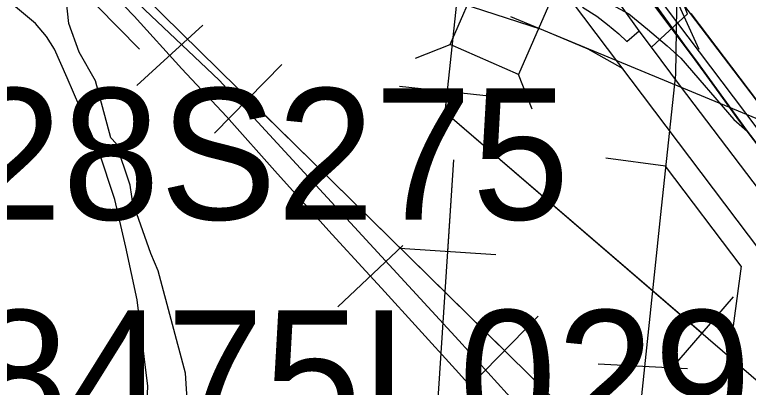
# Model space of a CAD drawing. Extents: x -132.8 to -73.3, y -60 to -26.
# Drawn here: x -121.851 to -121.236, y -52.636 to -52.324 of the extents above; entities that cross this region are included whole.
import ezdxf

# ---------------------------------------------------------------- set-up
doc = ezdxf.new("R2010")
doc.units = 0
for name, color, linetype in [('tdCoCityStreetMinor', 7, 'Continuous'), ('tdCoDivCarto', 7, 'Continuous'), ('tdCoHydroRiver', 7, 'Continuous'), ('tdCoInt', 7, 'Continuous'), ('tdCoIntCL', 7, 'Continuous'), ('tdCoIntRamp', 7, 'Continuous'), ('tdCoIntRte', 7, 'Continuous'), ('tdCoPipe', 7, 'Continuous'), ('tdCoPrimary', 7, 'Continuous'), ('tdCoRRCL', 7, 'Continuous'), ('tdCoStrucDivPri', 7, 'Continuous'), ('tdCoStrucPriMaintName', 7, 'Continuous'), ('tdCoStrucSec', 7, 'Continuous')]:
    doc.layers.add(name, color=color, linetype=linetype)

msp = doc.modelspace()

# ---------------------------------------------------------------- linework, layer by layer
at = {"layer": 'tdCoCityStreetMinor'}
msp.add_lwpolyline([(-121.81982, -53.04568), (-121.80389, -52.97648), (-121.79985, -52.95777), (-121.77705, -52.85276), (-121.77588, -52.84709), (-121.76072, -52.77372), (-121.74608, -52.70261), (-121.74331, -52.68621), (-121.74322, -52.68565), (-121.74075, -52.66099), (-121.73962, -52.63497), (-121.74872, -52.56263), (-121.75826, -52.5187), (-121.76739, -52.47875), (-121.78095, -52.4383), (-121.80734, -52.37665), (-121.81794, -52.35273), (-121.82485, -52.34213), (-121.83397, -52.33128), (-121.85247, -52.31574)], dxfattribs=at)
at = {"layer": 'tdCoDivCarto'}
for p, q in [((-121.34636, -52.27398), (-121.30067, -52.33477)), ((-121.22895, -52.3953), (-121.28412, -52.32282)), ((-121.22895, -52.3953), (-121.28412, -52.32282)), ((-121.30067, -52.33477), (-121.28052, -52.36157)), ((-121.28052, -52.36157), (-121.23709, -52.42131)), ((-121.23709, -52.42131), (-121.1416, -52.54679))]:
    msp.add_line(p, q, dxfattribs=at)
for points in [[(-121.37025, -52.2428), (-121.34636, -52.27398), (-121.30067, -52.33477)], [(-121.37025, -52.2428), (-121.34636, -52.27398), (-121.30067, -52.33477)], [(-121.37025, -52.2428), (-121.34636, -52.27398), (-121.30067, -52.33477)], [(-121.22895, -52.3953), (-121.28412, -52.32282)], [(-121.22895, -52.3953), (-121.28412, -52.32282)], [(-121.30067, -52.33477), (-121.28052, -52.36157), (-121.23709, -52.42131), (-121.1416, -52.54679), (-121.10569, -52.59493), (-121.07931, -52.63776), (-121.06353, -52.66538), (-121.05077, -52.6997), (-121.04276, -52.72947), (-121.03525, -52.77967), (-121.03371, -52.80045)], [(-121.30067, -52.33477), (-121.28052, -52.36157), (-121.23709, -52.42131), (-121.1416, -52.54679), (-121.10569, -52.59493), (-121.07931, -52.63776), (-121.06353, -52.66538), (-121.05077, -52.6997), (-121.04276, -52.72947), (-121.03525, -52.77967), (-121.03371, -52.80045)], [(-121.30067, -52.33477), (-121.28052, -52.36157), (-121.23709, -52.42131), (-121.1416, -52.54679), (-121.10569, -52.59493), (-121.07931, -52.63776), (-121.06353, -52.66538), (-121.05077, -52.6997), (-121.04691, -52.71403)]]:
    msp.add_lwpolyline(points, dxfattribs=at)
at = {"layer": 'tdCoHydroRiver'}
msp.add_lwpolyline([(-121.70602, -52.65901), (-121.70824, -52.62423), (-121.73119, -52.53841), (-121.73712, -52.52405), (-121.74885, -52.4906), (-121.75188, -52.48578), (-121.75453, -52.46678), (-121.76621, -52.43176), (-121.77082, -52.4269), (-121.78374, -52.37922), (-121.79731, -52.35518), (-121.80613, -52.33128), (-121.80989, -52.29488), (-121.82183, -52.26932), (-121.8466, -52.2513), (-121.90263, -52.22138)], dxfattribs=at)
at = {"layer": 'tdCoInt'}
for points in [[(-121.0437, -54.22753), (-121.01044, -53.28743), (-120.99348, -52.85325), (-120.99624, -52.80748), (-121.00242, -52.7704), (-121.01259, -52.73257), (-121.02781, -52.69535), (-121.04715, -52.65895), (-121.42997, -52.15232)], [(-121.10315, -54.21139), (-121.0704, -53.28521), (-121.05355, -52.85415), (-121.05595, -52.81423), (-121.06113, -52.78315), (-121.06955, -52.75179), (-121.08221, -52.72085), (-121.09798, -52.69116), (-121.47262, -52.19536)]]:
    msp.add_lwpolyline(points, dxfattribs=at)
at = {"layer": 'tdCoIntCL'}
for points in [[(-121.31746, -52.35092), (-121.28712, -52.32302), (-121.30175, -52.28557), (-121.32315, -52.22493), (-121.33848, -52.18177), (-121.3418, -52.16867), (-121.34411, -52.1595), (-121.34669, -52.14931), (-121.35489, -52.11578), (-121.36595, -52.08047), (-121.37697, -52.06028), (-121.38799, -52.04009), (-121.42055, -52.0274), (-121.44982, -52.0192), (-121.52241, -51.97705), (-121.55051, -51.95246), (-121.61257, -51.86113), (-121.65172, -51.87505)], [(-121.32763, -52.33733), (-121.36793, -52.28091)], [(-121.37532, -52.31737), (-121.36327, -52.32495), (-121.3542, -52.332), (-121.34472, -52.33985), (-121.33809, -52.34635), (-121.32763, -52.33733)], [(-121.31746, -52.35092), (-121.32763, -52.33733)], [(-121.04104, -53.29303), (-121.03435, -53.13559), (-121.03326, -53.10867), (-121.03251, -53.09119), (-121.03189, -53.07618), (-121.02716, -52.94878), (-121.02351, -52.85371), (-121.02358, -52.85261), (-121.02609, -52.81085), (-121.0279, -52.8), (-121.03177, -52.77677), (-121.04107, -52.74218), (-121.04636, -52.72925), (-121.05501, -52.7081), (-121.07257, -52.67505), (-121.12575, -52.6038), (-121.1985, -52.508), (-121.29295, -52.38365), (-121.31746, -52.35092)]]:
    msp.add_lwpolyline(points, dxfattribs=at)
at = {"layer": 'tdCoIntRamp'}
for points in [[(-121.27748, -52.35288), (-121.34685, -52.19975), (-121.36729, -52.1475)], [(-121.56391, -52.25036), (-121.52908, -52.28681), (-121.51706, -52.29729), (-121.49702, -52.30746), (-121.40978, -52.33582), (-121.37064, -52.35247), (-121.34147, -52.36892)]]:
    msp.add_lwpolyline(points, dxfattribs=at)
at = {"layer": 'tdCoIntRte'}
for points in [[(-121.84525, -51.66339), (-121.79308, -51.73254), (-121.7793, -51.75081), (-121.75967, -51.77683), (-121.75945, -51.77705), (-121.69201, -51.84623), (-121.64363, -51.89696), (-121.63105, -51.91015), (-121.58015, -51.96578), (-121.54918, -51.99991), (-121.52807, -52.02655), (-121.48134, -52.08708), (-121.47066, -52.10092), (-121.45408, -52.12243), (-121.42331, -52.16248), (-121.37793, -52.22541), (-121.3675, -52.24033), (-121.34676, -52.27), (-121.27958, -52.36333), (-121.24437, -52.41224), (-121.14198, -52.54679), (-121.10607, -52.59493), (-121.07969, -52.63776)], [(-121.84525, -51.66339), (-121.79308, -51.73254), (-121.7793, -51.75081), (-121.75967, -51.77683), (-121.69201, -51.84623), (-121.64468, -51.89794), (-121.64176, -51.90112), (-121.632, -51.91178), (-121.58228, -51.96729), (-121.55348, -52.00306), (-121.5323, -52.03055), (-121.51342, -52.05581), (-121.48644, -52.09189), (-121.47654, -52.10512), (-121.46036, -52.12604), (-121.43195, -52.16339), (-121.38118, -52.22902), (-121.37063, -52.2428), (-121.34674, -52.27398), (-121.30105, -52.33477), (-121.2809, -52.36157), (-121.23747, -52.42131), (-121.14198, -52.54679)], [(-121.04508, -52.65216), (-121.0693, -52.61261), (-121.09871, -52.56629), (-121.16364, -52.48135), (-121.20514, -52.42706), (-121.22933, -52.3953), (-121.2845, -52.32282), (-121.28646, -52.32025), (-121.29333, -52.31122), (-121.33532, -52.25608), (-121.44246, -52.11534), (-121.47053, -52.07803), (-121.49694, -52.04293), (-121.5231, -52.00816), (-121.56955, -51.94793), (-121.57936, -51.93141), (-121.61367, -51.87366), (-121.65892, -51.7975), (-121.66529, -51.78677), (-121.66907, -51.77882), (-121.68529, -51.74469), (-121.70512, -51.70568), (-121.71488, -51.68649)], [(-121.04508, -52.65216), (-121.0693, -52.61261), (-121.09871, -52.56629), (-121.20514, -52.42706), (-121.22933, -52.3953), (-121.2845, -52.32282), (-121.28646, -52.32025), (-121.29333, -52.31122), (-121.33532, -52.25608), (-121.44246, -52.11534), (-121.47053, -52.07803), (-121.49694, -52.04293), (-121.5231, -52.00816), (-121.56887, -51.94789), (-121.57936, -51.93141), (-121.61607, -51.87508), (-121.61711, -51.87349), (-121.64907, -51.8151), (-121.65909, -51.7976), (-121.66529, -51.78677), (-121.66907, -51.77882), (-121.68529, -51.74469), (-121.70512, -51.70568), (-121.71488, -51.68649)]]:
    msp.add_lwpolyline(points, dxfattribs=at)
at = {"layer": 'tdCoPipe'}
for p, q in [((-121.6273, -52.36543), (-121.6838, -52.42301)), ((-121.44852, -52.3926), (-121.52874, -52.38403)), ((-121.44802, -52.52506), (-121.52838, -52.51979)), ((-121.24894, -52.56023), (-121.30146, -52.62128)), ((-121.41226, -52.57657), (-121.46868, -52.63402))]:
    msp.add_line(p, q, dxfattribs=at)
for points in [[(-119.79665, -53.49603), (-120.03098, -53.27088), (-120.31929, -53.03672), (-120.68529, -52.8785), (-121.0012, -52.82656), (-121.49047, -52.40565), (-121.39982, -51.55717), (-121.23691, -50.91275), (-120.91445, -50.41851), (-120.40095, -49.58835), (-120.25565, -49.23166), (-120.19476, -48.57334), (-120.22335, -47.97882), (-119.95841, -47.76157), (-119.94709, -47.38436)], [(-120.61806, -56.76184), (-120.51445, -55.55397), (-120.47938, -54.46793), (-120.46129, -53.94778), (-120.48621, -53.68107), (-120.63143, -53.41199), (-120.92646, -53.11014), (-121.6016, -52.44716), (-122.18422, -51.8754), (-122.8311, -51.72155), (-122.92518, -51.60843), (-123.07575, -51.61539), (-123.31203, -51.59481), (-123.55845, -51.16678), (-124.03386, -51.16929), (-124.73918, -50.72024), (-125.02763, -50.49401), (-125.29, -50.16499), (-125.83101, -49.41527)], [(-121.27524, -52.59081), (-121.49047, -52.40565), (-121.48862, -52.38832)], [(-121.44051, -52.60534), (-121.6016, -52.44716), (-121.65554, -52.39422)], [(-121.72123, -56.55129), (-121.70909, -55.40717), (-121.73271, -54.96963), (-121.83818, -54.61589), (-121.76019, -54.21414), (-121.62791, -53.80551), (-121.52877, -53.13995), (-121.48322, -52.44553)], [(-121.48827, -52.52242), (-121.48322, -52.44553)]]:
    msp.add_lwpolyline(points, dxfattribs=at)
at = {"layer": 'tdCoPrimary'}
msp.add_line((-121.22895, -52.3953), (-121.28412, -52.32282), dxfattribs=at)
msp.add_line((-121.22895, -52.3953), (-121.28412, -52.32282), dxfattribs=at)
for points in [[(-121.46256, -52.12271), (-121.45998, -52.12604), (-121.43157, -52.16339), (-121.3808, -52.22902), (-121.37025, -52.2428), (-121.34636, -52.27398), (-121.30067, -52.33477), (-121.28052, -52.36157), (-121.23709, -52.42131)], [(-121.5553, -52.21247), (-121.51807, -52.25008), (-121.50681, -52.26044), (-121.49746, -52.26727), (-121.46914, -52.27701), (-121.44231, -52.28324), (-121.42724, -52.28616), (-121.41066, -52.28995), (-121.38498, -52.29835), (-121.36485, -52.30731), (-121.33621, -52.32318), (-121.32081, -52.33589), (-121.30407, -52.34998), (-121.29286, -52.3601), (-121.24824, -52.41173), (-121.23709, -52.42131)], [(-121.37025, -52.2428), (-121.34636, -52.27398), (-121.30067, -52.33477)], [(-121.37025, -52.2428), (-121.34636, -52.27398), (-121.30067, -52.33477)], [(-121.49746, -52.26727), (-121.46914, -52.27701), (-121.44231, -52.28324), (-121.42724, -52.28616), (-121.41066, -52.28995), (-121.38498, -52.29835), (-121.36485, -52.30731), (-121.33621, -52.32318), (-121.32081, -52.33589), (-121.30407, -52.34998), (-121.29286, -52.3601), (-121.24824, -52.41173), (-121.23709, -52.42131)], [(-121.49746, -52.26727), (-121.46914, -52.27701), (-121.44231, -52.28324), (-121.42724, -52.28616), (-121.41066, -52.28995), (-121.38498, -52.29835), (-121.36485, -52.30731), (-121.33621, -52.32318), (-121.32081, -52.33589), (-121.30407, -52.34998), (-121.29286, -52.3601), (-121.24824, -52.41173), (-121.23709, -52.42131)], [(-121.03281, -53.29329), (-121.03189, -53.26526), (-121.02696, -53.15133), (-121.02539, -53.10894), (-121.02228, -53.02482), (-121.01921, -52.94909), (-121.01382, -52.81629), (-121.01324, -52.80185), (-121.01294, -52.79459), (-121.01535, -52.77005), (-121.01775, -52.74839), (-121.02401, -52.71086), (-121.02993, -52.69113), (-121.03267, -52.68199), (-121.0447, -52.65216), (-121.06892, -52.61261), (-121.09833, -52.56629), (-121.20476, -52.42706), (-121.22895, -52.3953), (-121.28412, -52.32282)], [(-121.30067, -52.33477), (-121.28052, -52.36157), (-121.23709, -52.42131), (-121.1416, -52.54679), (-121.10569, -52.59493), (-121.07931, -52.63776), (-121.06353, -52.66538), (-121.05077, -52.6997), (-121.04691, -52.71403)], [(-121.30067, -52.33477), (-121.28052, -52.36157), (-121.23709, -52.42131), (-121.1416, -52.54679), (-121.10569, -52.59493), (-121.07931, -52.63776), (-121.06353, -52.66538), (-121.05077, -52.6997), (-121.04691, -52.71403)], [(-121.23709, -52.42131), (-121.1416, -52.54679), (-121.10569, -52.59493), (-121.07931, -52.63776), (-121.06353, -52.66538), (-121.05077, -52.6997), (-121.04691, -52.71403), (-121.04276, -52.72947), (-121.03525, -52.77967), (-121.03354, -52.80277), (-121.03255, -52.81603), (-121.03181, -52.83403), (-121.03157, -52.85919), (-121.03304, -52.91393), (-121.03699, -53.03206), (-121.0383, -53.0688), (-121.03882, -53.08333), (-121.04032, -53.12524), (-121.04192, -53.17016), (-121.04587, -53.23773), (-121.04907, -53.3339)]]:
    msp.add_lwpolyline(points, dxfattribs=at)
at = {"layer": 'tdCoRRCL'}
for p, q in [((-121.6936, -52.33268), (-121.74911, -52.38311)), ((-121.5259, -52.51718), (-121.58051, -52.56859)), ((-121.2872, -52.62059), (-121.3621, -52.61658))]:
    msp.add_line(p, q, dxfattribs=at)
for points in [[(-122.38964, -50.79211), (-122.39331, -51.16089), (-122.39601, -51.32491), (-122.39906, -51.5993), (-122.37803, -51.6646), (-122.36748, -51.68381), (-122.3147, -51.77828), (-121.68003, -52.37867), (-121.47894, -52.59694), (-121.30862, -52.78442), (-121.04309, -53.07379), (-120.98184, -53.1464), (-120.58277, -53.58127), (-120.53957, -53.68022), (-120.51496, -53.82602), (-120.57299, -55.08517), (-120.57299, -55.08517)], [(-121.39821, -53.13692), (-121.37081, -53.04949), (-121.35796, -53.0217), (-121.34673, -52.97923), (-121.32844, -52.89113), (-121.33442, -52.73382), (-121.32713, -52.65883), (-121.30898, -52.48595), (-121.2968, -52.37382), (-121.29543, -52.28086), (-121.31013, -52.16979), (-121.3355, -51.98105), (-121.36432, -51.8342), (-121.3937, -51.76193), (-121.43411, -51.69321)], [(-121.85744, -52.21577), (-121.79389, -52.28074), (-121.75112, -52.32512), (-121.71117, -52.36911), (-121.67385, -52.40926), (-121.63108, -52.45727), (-121.58508, -52.50811), (-121.55698, -52.53887), (-121.54369, -52.55299), (-121.4816, -52.6211), (-121.44568, -52.66097)], [(-121.44568, -52.66097), (-121.4816, -52.6211), (-121.54369, -52.55299), (-121.55698, -52.53887), (-121.58508, -52.50811), (-121.63108, -52.45727), (-121.67385, -52.40926), (-121.71117, -52.36911), (-121.75112, -52.32512), (-121.79389, -52.28074), (-121.85744, -52.21577)]]:
    msp.add_lwpolyline(points, dxfattribs=at)
at = {"layer": 'tdCoStrucDivPri'}
for p, q in [((-121.78225, -52.31671), (-121.7468, -52.35256)), ((-121.30571, -52.4508), (-121.35566, -52.44397)), ((-121.24212, -52.53453), (-121.30571, -52.4508)), ((-121.24212, -52.53453), (-121.24896, -52.58446))]:
    msp.add_line(p, q, dxfattribs=at)
at = {"layer": 'tdCoStrucPriMaintName'}
msp.add_line((-120.7077, -52.627), (-121.43528, -52.32572), dxfattribs=at)
msp.add_line((-120.7077, -52.627), (-121.43528, -52.32572), dxfattribs=at)
msp.add_line((-120.7077, -52.627), (-121.43528, -52.32572), dxfattribs=at)
at = {"layer": 'tdCoStrucSec'}
for points in [[(-121.51526, -52.3603), (-121.48615, -52.34885), (-121.46118, -52.29149)], [(-121.37471, -52.30501), (-121.40382, -52.31646), (-121.42879, -52.37382)], [(-121.41734, -52.40293), (-121.42879, -52.37382), (-121.48615, -52.34885)]]:
    msp.add_lwpolyline(points, dxfattribs=at)

# ---------------------------------------------------------------- texts
at = {"layer": 'tdCoStrucPriMaintName'}
for s, p in [('78528S275', (-122.13873, -52.4955)), ('78528S275', (-122.13873, -52.4955)), ('78528S275', (-122.13873, -52.4955)), ('78475L029', (-121.96976, -52.6815)), ('78475L029', (-121.96976, -52.6815)), ('78475L029', (-121.96976, -52.6815))]:
    msp.add_text(s, height=0.11, dxfattribs=at).set_placement(p)

doc.saveas('drawing.dxf')
